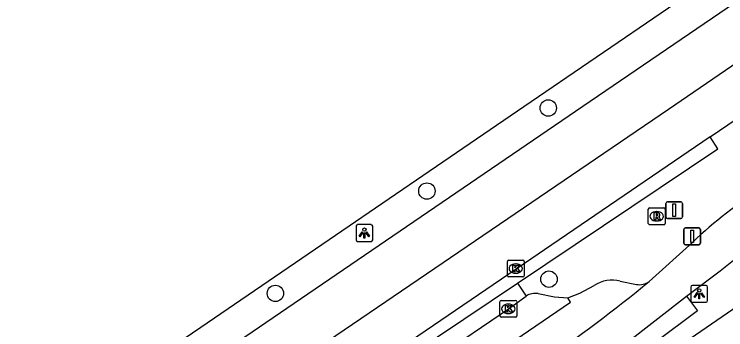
# Model space of a CAD drawing. Extents: x 158087 to 159494, y 382905 to 383981.
# Drawn here: x 158730.11 to 158772.55, y 383736.7 to 383755.5 of the extents above; entities that cross this region are included whole.
import ezdxf

# ---------------------------------------------------------------- set-up
doc = ezdxf.new("R2010")
doc.units = 0
for name, color, linetype in [('IMGEO_Afsluitpaal', 7, 'Continuous'), ('IMGEO_Boom', 7, 'Continuous'), ('IMGEO_Fietspad_gesloten', 7, 'Continuous'), ('IMGEO_Haag', 7, 'Continuous'), ('IMGEO_Kolk', 7, 'Continuous'), ('IMGEO_Lichtpunt', 7, 'Continuous'), ('IMGEO_OVBaan_gesloten', 7, 'Continuous'), ('IMGEO_Parkeervlak_open', 7, 'Continuous'), ('IMGEO_Rijbaan_lokaal_open', 7, 'Continuous'), ('IMGEO_Rijbaan_regionaal_gesloten', 7, 'Continuous'), ('IMGEO_Rioolput', 7, 'Continuous'), ('IMGEO_Voetpad_open', 7, 'Continuous')]:
    doc.layers.add(name, color=color, linetype=linetype)

msp = doc.modelspace()

# ---------------------------------------------------------------- linework, layer by layer
at = {"layer": 'IMGEO_Afsluitpaal'}
for p, q in [((158768.977, 383743.429), (158768.977, 383744.229)), ((158768.977, 383744.229), (158768.977, 383743.429)), ((158769.077, 383744.329), (158769.867, 383744.329)), ((158769.867, 383744.329), (158769.077, 383744.329)), ((158769.967, 383744.229), (158769.967, 383743.429)), ((158769.967, 383743.429), (158769.967, 383744.229)), ((158769.867, 383743.329), (158769.077, 383743.329)), ((158769.077, 383743.329), (158769.867, 383743.329)), ((158770.146, 383742.77), (158770.936, 383742.77)), ((158770.936, 383742.77), (158770.146, 383742.77)), ((158770.046, 383741.87), (158770.046, 383742.67)), ((158770.046, 383742.67), (158770.046, 383741.87)), ((158771.036, 383742.67), (158771.036, 383741.87)), ((158771.036, 383741.87), (158771.036, 383742.67)), ((158770.936, 383741.77), (158770.146, 383741.77)), ((158770.146, 383741.77), (158770.936, 383741.77))]:
    msp.add_line(p, q, dxfattribs=at)
for points in [[(158769.397, 383744.204), (158769.547, 383744.204), (158769.547, 383743.454), (158769.397, 383743.454), (158769.397, 383744.204)], [(158770.466, 383742.645), (158770.616, 383742.645), (158770.616, 383741.895), (158770.466, 383741.895), (158770.466, 383742.645)]]:
    msp.add_lwpolyline(points, dxfattribs=at)
for centre, start, end in [((158769.077, 383744.229), 90, 180), ((158769.077, 383744.229), 90, 180), ((158769.867, 383744.229), 0, 90), ((158769.867, 383744.229), 360, 90), ((158769.077, 383743.429), 180, 270), ((158769.077, 383743.429), 180, 270), ((158769.867, 383743.429), 270, 0), ((158769.867, 383743.429), 270, 0), ((158770.146, 383742.67), 90, 180), ((158770.146, 383742.67), 90, 180), ((158770.936, 383742.67), 0, 90), ((158770.936, 383742.67), 360, 90), ((158770.146, 383741.87), 180, 270), ((158770.146, 383741.87), 180, 270), ((158770.936, 383741.87), 270, 0), ((158770.936, 383741.87), 270, 0)]:
    msp.add_arc(centre, 0.1, start, end, dxfattribs=at)
at = {"layer": 'IMGEO_Boom'}
for centre in [(158761.965, 383749.911), (158754.725, 383744.964), (158762.006, 383739.716), (158745.689, 383738.868)]:
    msp.add_circle(centre, 0.489, dxfattribs=at)
at = {"layer": 'IMGEO_Fietspad_gesloten'}
for points in [[(158770.209, 383738.701), (158772.212, 383740.22), (158773.808, 383741.481), (158775.412, 383742.665), (158786.151, 383750), (158825.828, 383777.101), (158827.694, 383778.373)], [(158770.58, 383741.929), (158767.981, 383739.575)], [(158762.47, 383732.937), (158763.384, 383733.529), (158765.012, 383734.699), (158766.61, 383735.911), (158770.209, 383738.701)]]:
    msp.add_lwpolyline(points, dxfattribs=at)
msp.add_arc((158791.144, 383719.983), 30.075, 123.0517, 133.1374, dxfattribs=at)
at = {"layer": 'IMGEO_Haag'}
msp.add_lwpolyline([(158760.127, 383739.477), (158772.08, 383747.476), (158771.627, 383748.191)], dxfattribs=at)
at = {"layer": 'IMGEO_Kolk'}
for p, q in [((158759.527, 383739.922), (158759.527, 383740.774)), ((158759.602, 383740.848), (158760.454, 383740.848)), ((158760.015, 383740.628), (158760.04, 383740.628)), ((158760.528, 383740.774), (158760.528, 383739.922)), ((158760.454, 383739.848), (158759.602, 383739.848)), ((158760.038, 383740.068), (158760.013, 383740.068)), ((158759.084, 383737.525), (158759.084, 383738.377)), ((158759.159, 383738.451), (158760.011, 383738.451)), ((158759.572, 383738.231), (158759.597, 383738.231)), ((158760.085, 383738.377), (158760.085, 383737.525)), ((158759.595, 383737.671), (158759.57, 383737.671)), ((158760.011, 383737.451), (158759.159, 383737.451))]:
    msp.add_line(p, q, dxfattribs=at)
for points in [[(158759.527, 383739.922), (158759.527, 383740.774)], [(158759.602, 383740.848), (158760.454, 383740.848)], [(158760.528, 383740.774), (158760.528, 383739.922)], [(158759.848, 383740.548), (158759.971, 383740.548), (158759.971, 383740.397), (158760.101, 383740.548), (158760.265, 383740.548), (158760.119, 383740.397), (158760.272, 383740.148), (158760.12, 383740.148), (158760.035, 383740.312), (158759.971, 383740.245), (158759.971, 383740.148), (158759.848, 383740.148), (158759.848, 383740.548)], [(158760.454, 383739.848), (158759.602, 383739.848)], [(158759.084, 383737.525), (158759.084, 383738.377)], [(158759.159, 383738.451), (158760.011, 383738.451)], [(158759.405, 383738.151), (158759.528, 383738.151), (158759.528, 383738), (158759.658, 383738.151), (158759.822, 383738.151), (158759.676, 383738), (158759.829, 383737.751), (158759.677, 383737.751), (158759.592, 383737.915), (158759.528, 383737.848), (158759.528, 383737.751), (158759.405, 383737.751), (158759.405, 383738.151)], [(158760.085, 383738.377), (158760.085, 383737.525)], [(158760.011, 383737.451), (158759.159, 383737.451)]]:
    msp.add_lwpolyline(points, dxfattribs=at)
for centre, start, end in [((158759.604, 383740.772), 91.552, 178.448), ((158759.604, 383740.772), 91.552, 178.448), ((158760.452, 383740.772), 1.552, 88.448), ((158760.452, 383740.772), 1.552, 88.448), ((158759.604, 383739.924), 181.552, 268.448), ((158759.604, 383739.924), 181.552, 268.448), ((158760.452, 383739.924), 271.552, 358.448), ((158760.452, 383739.924), 271.552, 358.448), ((158759.161, 383738.375), 91.552, 178.448), ((158759.161, 383738.375), 91.552, 178.448), ((158760.009, 383738.375), 1.552, 88.448), ((158760.009, 383738.375), 1.552, 88.448), ((158759.161, 383737.527), 181.552, 268.448), ((158759.161, 383737.527), 181.552, 268.448), ((158760.009, 383737.527), 271.552, 358.448), ((158760.009, 383737.527), 271.552, 358.448)]:
    msp.add_arc(centre, 0.0765, start, end, dxfattribs=at)
for centre, major_axis, ratio, start_param, end_param in [((158760.014, 383740.348), (-0.387, 0.002), 0.722429, 4.712389, 7.853982), ((158760.039, 383740.348), (-0.39, 0.002), 0.717154, 1.570796, 4.712389), ((158759.571, 383737.951), (-0.387, 0.002), 0.722429, 4.712389, 7.853982), ((158759.596, 383737.951), (-0.39, 0.002), 0.717154, 1.570796, 4.712389)]:
    msp.add_ellipse(centre, major_axis=major_axis, ratio=ratio, start_param=start_param, end_param=end_param, dxfattribs=at)
at = {"layer": 'IMGEO_Lichtpunt'}
for p, q in [((158750.498, 383742.869), (158750.498, 383742.062)), ((158750.498, 383742.869), (158750.498, 383742.062)), ((158751.4, 383742.964), (158750.592, 383742.964)), ((158751.4, 383742.964), (158750.592, 383742.964)), ((158751.494, 383742.062), (158751.494, 383742.869)), ((158751.494, 383742.062), (158751.494, 383742.869)), ((158750.592, 383741.968), (158751.4, 383741.968)), ((158750.592, 383741.968), (158751.4, 383741.968)), ((158771.371, 383739.345), (158770.563, 383739.345)), ((158771.371, 383739.345), (158770.563, 383739.345)), ((158770.469, 383739.25), (158770.469, 383738.443)), ((158770.469, 383739.25), (158770.469, 383738.443)), ((158771.465, 383738.443), (158771.465, 383739.25)), ((158771.465, 383738.443), (158771.465, 383739.25)), ((158770.563, 383738.349), (158771.371, 383738.349)), ((158770.563, 383738.349), (158771.371, 383738.349))]:
    msp.add_line(p, q, dxfattribs=at)
for points in [[(158750.872, 383742.533), (158750.911, 383742.505), (158750.723, 383742.243), (158750.685, 383742.27), (158750.872, 383742.533)], [(158750.974, 383742.485), (158751.021, 383742.485), (158751.021, 383742.163), (158750.974, 383742.163), (158750.974, 383742.485)], [(158751.084, 383742.505), (158751.122, 383742.532), (158751.309, 383742.27), (158751.27, 383742.242), (158751.084, 383742.505)], [(158770.843, 383738.914), (158770.882, 383738.886), (158770.694, 383738.624), (158770.656, 383738.651), (158770.843, 383738.914)], [(158770.945, 383738.866), (158770.992, 383738.866), (158770.992, 383738.544), (158770.945, 383738.544), (158770.945, 383738.866)], [(158771.055, 383738.886), (158771.093, 383738.913), (158771.28, 383738.651), (158771.241, 383738.623), (158771.055, 383738.886)]]:
    msp.add_lwpolyline(points, dxfattribs=at)
for centre in [(158750.997, 383742.667), (158770.968, 383739.048)]:
    msp.add_circle(centre, 0.0994, dxfattribs=at)
for centre, start, end in [((158750.592, 383742.869), 90, 180), ((158750.592, 383742.869), 90, 180), ((158751.4, 383742.869), 0, 90), ((158751.4, 383742.869), 0, 90), ((158750.592, 383742.062), 180, 270), ((158750.592, 383742.062), 180, 270), ((158751.4, 383742.062), 270, 0), ((158751.4, 383742.062), 270, 360), ((158770.563, 383739.25), 90, 180), ((158770.563, 383739.25), 90, 180), ((158771.371, 383739.25), 0, 90), ((158771.371, 383739.25), 0, 90), ((158770.563, 383738.443), 180, 270), ((158770.563, 383738.443), 180, 270), ((158771.371, 383738.443), 270, 0), ((158771.371, 383738.443), 270, 360)]:
    msp.add_arc(centre, 0.0946, start, end, dxfattribs=at)
at = {"layer": 'IMGEO_OVBaan_gesloten'}
msp.add_lwpolyline([(158710.677, 383715.822), (158724.492, 383725.179), (158728.795, 383728.156), (158728.671, 383728.342), (158741.235, 383736.851), (158760.515, 383750), (158799.334, 383776.475), (158799.449, 383776.309), (158802.02, 383778.056), (158813.142, 383785.66), (158816.658, 383788.049)], dxfattribs=at)
at = {"layer": 'IMGEO_Parkeervlak_open'}
msp.add_lwpolyline([(158761.367, 383738.854), (158762.335, 383738.669), (158763.125, 383738.615)], dxfattribs=at)
msp.add_arc((158761.193, 383737.817), 1.052, 80.4943, 121.5467, dxfattribs=at)
at = {"layer": 'IMGEO_Rijbaan_lokaal_open'}
for points in [[(158763.125, 383738.615), (158763.855, 383738.889), (158764.707, 383739.348)], [(158766.248, 383739.608), (158767.231, 383739.405)], [(158745.112, 383725.957), (158763.29, 383738.345), (158763.125, 383738.615)]]:
    msp.add_lwpolyline(points, dxfattribs=at)
for centre, radius, start, end in [((158688.005, 383838.402), 127.133, 305.3598, 308.9818), ((158765.79, 383737.626), 2.034, 76.9826, 122.1711), ((158767.411, 383740.352), 0.964, 259.2511, 306.2914)]:
    msp.add_arc(centre, radius, start, end, dxfattribs=at)
at = {"layer": 'IMGEO_Rijbaan_regionaal_gesloten'}
for points in [[(158817.93, 383786.344), (158814.263, 383784.016), (158810.431, 383781.548), (158806.272, 383778.787), (158801.32, 383775.397), (158798.018, 383773.157), (158764.029, 383750), (158742.613, 383735.409), (158721.102, 383720.77)], [(158713.729, 383711.318), (158721.008, 383716.999), (158733.08, 383725.345), (158755.207, 383740.379), (158769.14, 383749.844), (158808.862, 383776.996), (158819.762, 383784.014)], [(158771.627, 383748.191), (158774.283, 383750), (158776.14, 383751.265), (158789.734, 383760.506), (158805.825, 383771.473)], [(158771.627, 383748.191), (158760.049, 383740.306), (158745.639, 383730.503), (158739.613, 383726.408), (158729.532, 383719.494), (158726.033, 383717.138)]]:
    msp.add_lwpolyline(points, dxfattribs=at)
at = {"layer": 'IMGEO_Rioolput'}
for p, q in [((158767.929, 383743.036), (158767.929, 383743.888)), ((158768.004, 383743.962), (158768.856, 383743.962)), ((158768.417, 383743.742), (158768.442, 383743.742)), ((158768.93, 383743.888), (158768.93, 383743.036)), ((158768.44, 383743.182), (158768.415, 383743.182)), ((158768.856, 383742.962), (158768.004, 383742.962))]:
    msp.add_line(p, q, dxfattribs=at)
for points in [[(158767.929, 383743.036), (158767.929, 383743.888)], [(158768.004, 383743.962), (158768.856, 383743.962)], [(158768.518, 383743.66), (158768.266, 383743.662), (158768.266, 383743.262)], [(158768.93, 383743.888), (158768.93, 383743.036)], [(158768.266, 383743.262), (158768.39, 383743.262), (158768.39, 383743.424), (158768.401, 383743.424)], [(158768.444, 383743.581), (158768.39, 383743.581), (158768.39, 383743.5)], [(158768.39, 383743.5), (158768.442, 383743.5)], [(158768.448, 383743.395), (158768.519, 383743.262), (158768.659, 383743.262), (158768.594, 383743.388)], [(158768.856, 383742.962), (158768.004, 383742.962)]]:
    msp.add_lwpolyline(points, dxfattribs=at)
for centre, radius, start, end in [((158768.006, 383743.886), 0.0765, 91.552, 178.448), ((158768.006, 383743.886), 0.0765, 91.552, 178.448), ((158768.517, 383743.55), 0.109, 350.3612, 89.416), ((158768.854, 383743.886), 0.0765, 1.552, 88.448), ((158768.854, 383743.886), 0.0765, 1.552, 88.448), ((158768.4, 383743.371), 0.0533, 26.0293, 88.6989), ((158768.426, 383743.689), 0.19, 274.7715, 282.9687), ((158768.45, 383743.485), 0.0964, 77.0061, 93.1865), ((158768.464, 383743.542), 0.0378, 276.6634, 79.6772), ((158768.515, 383743.55), 0.112, 277.5842, 350.9817), ((158768.499, 383743.335), 0.108, 29.5134, 73.7905), ((158768.006, 383743.038), 0.0765, 181.552, 268.448), ((158768.006, 383743.038), 0.0765, 181.552, 268.448), ((158768.854, 383743.038), 0.0765, 271.552, 358.448), ((158768.854, 383743.038), 0.0765, 271.552, 358.448)]:
    msp.add_arc(centre, radius, start, end, dxfattribs=at)
for centre, major_axis, ratio, start_param, end_param in [((158768.416, 383743.462), (-0.387, 0.002), 0.722429, 4.712389, 7.853982), ((158768.441, 383743.462), (-0.39, 0.002), 0.717154, 1.570796, 4.712389)]:
    msp.add_ellipse(centre, major_axis=major_axis, ratio=ratio, start_param=start_param, end_param=end_param, dxfattribs=at)
at = {"layer": 'IMGEO_Voetpad_open'}
for points in [[(158776.735, 383740.495), (158770.42, 383736.17)], [(158746.07, 383729.899), (158755.353, 383736.283), (158760.127, 383739.477)], [(158760.127, 383739.477), (158760.362, 383739.126), (158760.643, 383738.713)], [(158746.605, 383729.117), (158746.774, 383729.249), (158759.585, 383737.95), (158760.643, 383738.713)], [(158770.209, 383738.701), (158770.86, 383737.827), (158763.123, 383732.061), (158762.47, 383732.937)]]:
    msp.add_lwpolyline(points, dxfattribs=at)

doc.saveas('drawing.dxf')
